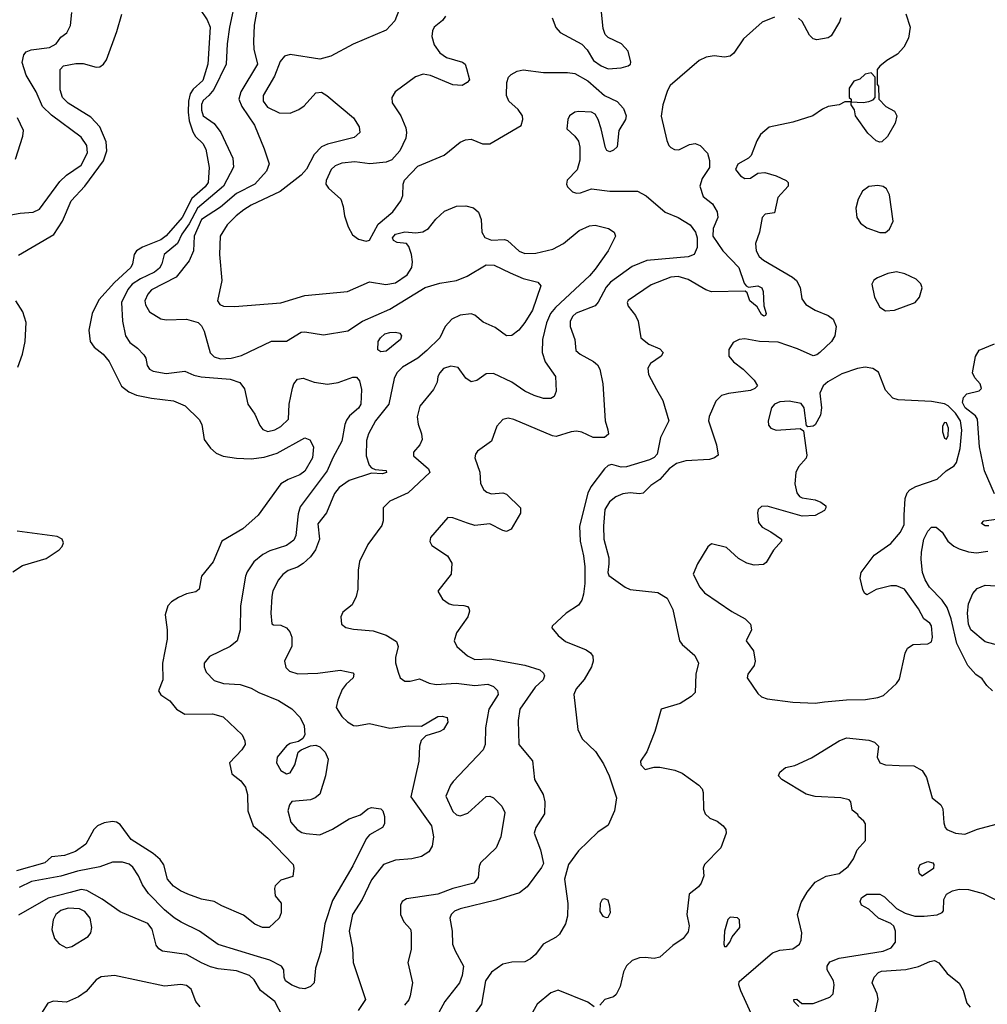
# Model space of a CAD drawing. Extents: x 1173029 to 1307123, y 522559 to 678521.
# Tile 392 of 623: x 1271222 to 1276457, y 575659 to 580985. Entities that reach past the tile are written whole.
import ezdxf

# ---------------------------------------------------------------- set-up
doc = ezdxf.new("R2010")
doc.units = 0

msp = doc.modelspace()

# ---------------------------------------------------------------- linework, layer by layer
at = {"layer": '0CON10XD'}
for points in [[(1272390.6, 581105), (1272357.4, 580945), (1272344.6, 580854.6), (1272338.2, 580745), (1272271.6, 580608.4), (1272245.7, 580574.3), (1272215, 580548.9), (1272205, 580526.7), (1272205.5, 580495), (1272215, 580466), (1272275, 580424.2), (1272309.4, 580375), (1272375.5, 580235.5), (1272378.3, 580188.3), (1272324.7, 580085), (1272184, 579966), (1272139.6, 579880.4), (1272099.5, 579825), (1272075.9, 579774.1), (1272003.8, 579715), (1271991.3, 579665), (1271978.7, 579641.3), (1271951.3, 579618.7), (1271875, 579583.7), (1271830.5, 579555), (1271807.1, 579525), (1271773.5, 579455), (1271778.2, 579355), (1271794.2, 579275), (1271818.3, 579238.3), (1271859.1, 579209.1), (1271893, 579173), (1271904, 579155), (1271911.4, 579115), (1271924.2, 579095), (1271944.6, 579084.6), (1272015, 579070.9), (1272115, 579083.1), (1272165, 579062.1), (1272203.6, 579053.6), (1272360.2, 579040.2), (1272413.4, 579023.4), (1272437.6, 578987.6), (1272456.9, 578905), (1272495, 578850.8), (1272520.8, 578790.8), (1272537.7, 578767.7), (1272565, 578756.9), (1272603, 578767), (1272634.4, 578785), (1272675.5, 578825), (1272680.4, 578905), (1272697.8, 578992.2), (1272705, 579016.2), (1272725, 579040.8), (1272755, 579046.7), (1272815, 579024.6), (1272886.9, 579013.1), (1272945, 579021.8), (1273025, 579051.5), (1273045, 579051.4), (1273061.2, 579031.2), (1273072, 578985), (1273067.2, 578905), (1273055, 578882.9), (1273007.1, 578842.9), (1272990.3, 578819.7), (1272980.7, 578795), (1272965.2, 578704.8), (1272915.7, 578614.3), (1272884.8, 578545.2), (1272739.4, 578350.6), (1272728.5, 578311.5), (1272716, 578195), (1272705, 578170.5), (1272665, 578140.3), (1272575, 578111.1), (1272537.6, 578092.4), (1272488.3, 578051.7), (1272452.4, 577997.6), (1272443.3, 577975), (1272416.2, 577815), (1272414.5, 577685), (1272397.8, 577625), (1272361.4, 577595), (1272249.3, 577540.7), (1272220, 577505), (1272220, 577485), (1272231.4, 577455), (1272275, 577411.4), (1272325, 577394.4), (1272415, 577388.6), (1272475, 577368.6), (1272516, 577345), (1272622, 577302), (1272695, 577257.8), (1272739.8, 577209.8), (1272761.4, 577165), (1272763.8, 577116.2), (1272753.9, 577096.1), (1272729.5, 577080.5), (1272685, 577069.2), (1272665, 577057.5), (1272614.4, 576995), (1272610.6, 576965), (1272635, 576924.3), (1272665, 576906), (1272685, 576911.2), (1272711.4, 576955), (1272727.7, 577022.3), (1272744.1, 577035.9), (1272795, 577057.5), (1272825, 577060), (1272845, 577052.5), (1272875, 577023.3), (1272890, 576985), (1272876, 576895), (1272846, 576795), (1272820, 576775), (1272795, 576765.8), (1272693.8, 576756.2), (1272681.4, 576738.6), (1272673.1, 576705), (1272688.6, 576645), (1272723.9, 576603.9), (1272748.3, 576588.3), (1272772.2, 576582.2), (1272845, 576575.6), (1272913.5, 576606.5), (1273005, 576661.4), (1273065.7, 576684.3), (1273105, 576715.7), (1273125, 576724.2), (1273175, 576716.2), (1273185.8, 576705.8), (1273196.2, 576675), (1273196.2, 576635), (1273183.9, 576616.1), (1273115, 576575.8), (1273096.2, 576553.8), (1273025, 576408.6), (1272915, 576220.8), (1272872.7, 576095), (1272850.9, 575945), (1272822.5, 575855), (1272816, 575775), (1272795.5, 575754.5), (1272765, 575743.3), (1272735, 575746.5), (1272695, 575762.1), (1272660, 575785), (1272653.1, 575805), (1272651.9, 575845), (1272638.6, 575865), (1272575, 575898.1), (1272508, 575918), (1272295, 575982.5), (1272195, 576054.6), (1272095, 576102.5), (1272057, 576127), (1272005, 576169.2), (1271919.1, 576259.1), (1271886.5, 576305), (1271865, 576354.2), (1271835, 576400.8), (1271815, 576416.5), (1271778.5, 576428.5), (1271725, 576427.1), (1271655, 576403.2), (1271535, 576378.4), (1271445, 576351.2), (1271286.9, 576323.1), (1271218.8, 576291.2)], [(1272195.5, 581045), (1272236.9, 580985), (1272252.1, 580945), (1272239.1, 580745), (1272213.4, 580656.6), (1272161.1, 580608.9), (1272145.1, 580584.9), (1272134.8, 580545), (1272132.9, 580485), (1272138.5, 580438.5), (1272157.9, 580377.9), (1272173.6, 580353.6), (1272212.8, 580315), (1272228.4, 580285), (1272247.4, 580185), (1272241.1, 580105), (1272225, 580081.9), (1272152.9, 580017.1), (1272100.2, 579915), (1272014.9, 579815.1), (1271985, 579794.5), (1271885.6, 579754.4), (1271853.6, 579735), (1271841.5, 579715), (1271833.3, 579665), (1271823.5, 579645), (1271735.7, 579564.3), (1271650.7, 579469.3), (1271613.7, 579396.3), (1271596.7, 579305), (1271604.3, 579245), (1271624.5, 579214.5), (1271673.8, 579175), (1271706.5, 579136.5), (1271772.2, 579002.2), (1271811.9, 578971.9), (1271853.4, 578953.4), (1271935, 578937.3), (1272054, 578924), (1272116.9, 578896.9), (1272192.6, 578822.6), (1272206.7, 578795), (1272220, 578715), (1272255, 578666.9), (1272285, 578639.5), (1272323.4, 578623.4), (1272395, 578613.8), (1272475, 578610.3), (1272545, 578618.8), (1272615, 578640.7), (1272765, 578723.3), (1272791.8, 578711.8), (1272810.9, 578675), (1272805.8, 578615), (1272765, 578543.8), (1272737.4, 578522.6), (1272675, 578497.5), (1272635.7, 578474.3), (1272513.1, 578305), (1272429.1, 578230.9), (1272315, 578164.3), (1272268.4, 578051.6), (1272205.6, 577975), (1272193.8, 577905), (1272175, 577890.8), (1272125, 577878.9), (1272080.6, 577859.4), (1272043.7, 577836.3), (1272023.8, 577815), (1272010, 577765), (1272020.5, 577685), (1272020.5, 577635), (1271994.5, 577504.5), (1271997.1, 577415), (1271973.8, 577355), (1271985, 577333.8), (1272035, 577301.2), (1272070, 577255), (1272115, 577227.8), (1272265, 577230), (1272323.4, 577213.4), (1272425.8, 577115.8), (1272440, 577085), (1272441.2, 577065), (1272423.8, 577035), (1272357.5, 576965), (1272370, 576905), (1272417.6, 576867.6), (1272443.6, 576833.6), (1272454.6, 576794.6), (1272457.1, 576705), (1272485, 576624.2), (1272565, 576558.1), (1272701.4, 576415), (1272705.8, 576395), (1272700, 576350), (1272635, 576330), (1272605, 576300), (1272600, 576285), (1272603.3, 576245), (1272636.4, 576206.4), (1272636.1, 576153.9), (1272626.7, 576125), (1272572.5, 576075), (1272535, 576074), (1272495, 576092), (1272432, 576142), (1272315, 576192.5), (1272275, 576215.5), (1272205, 576227.9), (1272132, 576255), (1272092.6, 576272.6), (1272055, 576298.5), (1272022.1, 576335), (1272002.7, 576412.7), (1271981.8, 576441.8), (1271944, 576474), (1271825, 576550), (1271765, 576630.8), (1271745, 576643.4), (1271725, 576647.4), (1271678.7, 576641.3), (1271643.5, 576625), (1271623.8, 576605), (1271579.4, 576525), (1271524.8, 576485.2), (1271465, 576464.1), (1271395, 576456), (1271358.8, 576425), (1271205, 576380.7)], [(1271175, 579930), (1271225, 579938.9), (1271295, 579943.5), (1271329.6, 579960.4), (1271439.9, 580110.1), (1271475.8, 580144.2), (1271555, 580198.9), (1271588.9, 580265), (1271585.4, 580305), (1271555, 580348.9), (1271395, 580469.2), (1271345.6, 580515.6), (1271311.6, 580595), (1271257.6, 580685), (1271236.1, 580753.9), (1271244.5, 580795.5), (1271257.8, 580812.2), (1271285, 580822.2), (1271383.3, 580835), (1271420, 580855), (1271445, 580890), (1271476.4, 580913.6), (1271497, 580953), (1271503.9, 581023.9)], [(1271215, 579710.9), (1271407, 579823), (1271454.1, 579895), (1271501.1, 580005), (1271574.7, 580085), (1271675, 580221.2), (1271694, 580275), (1271690.2, 580325), (1271656, 580406), (1271607.3, 580457.3), (1271485, 580533.3), (1271453.8, 580565), (1271440.9, 580605), (1271441.9, 580715), (1271458.8, 580735), (1271525, 580748.4), (1271565, 580748.4), (1271635, 580728.8), (1271655, 580730.9), (1271676, 580744), (1271691.5, 580768.5), (1271747.9, 580922.1), (1271774.2, 581015)], [(1272504.2, 581035.8), (1272490.4, 580955), (1272486.7, 580866.7), (1272489.6, 580825), (1272507.9, 580745), (1272417.7, 580595), (1272408.5, 580555), (1272423.1, 580515), (1272492.8, 580415), (1272543.9, 580286.1), (1272570.9, 580205), (1272556.4, 580165), (1272493.6, 580095), (1272395, 580045.3), (1272308.7, 579971.3), (1272205.8, 579905), (1272165.5, 579815), (1272161.7, 579735), (1272139.5, 579680.5), (1272068.3, 579591.7), (1271935, 579524.5), (1271915, 579500), (1271898.9, 579465), (1271902.2, 579442.2), (1271925, 579405.6), (1271985, 579367.7), (1272015, 579360.7), (1272125, 579365.4), (1272187, 579347), (1272205, 579328.9), (1272219.7, 579299.7), (1272252.8, 579182.8), (1272275, 579160.8), (1272308.8, 579151.2), (1272365.6, 579154.4), (1272421.9, 579168.1), (1272585, 579246.7), (1272665, 579246.7), (1272745, 579295.5), (1272765, 579297.5), (1272865, 579280.5), (1272997.4, 579302.6), (1273075.8, 579354.2), (1273225, 579419.7), (1273415, 579537.1), (1273495, 579559.2), (1273585, 579573.8), (1273642, 579598), (1273745, 579659.1), (1273788, 579658), (1273875, 579615.4), (1273945, 579585.3), (1274025.4, 579565.4), (1274041.4, 579545), (1273995.9, 579414.1), (1273955, 579346.7), (1273921.5, 579305), (1273885, 579276.5), (1273855, 579275.4), (1273795, 579320.3), (1273729.7, 579349.7), (1273685, 579386.4), (1273665, 579394.6), (1273605, 579387.3), (1273559.2, 579365), (1273524.6, 579325.4), (1273494.4, 579265), (1273425.5, 579195), (1273375.2, 579154.8), (1273292.5, 579105), (1273262.2, 579075), (1273247.8, 579045), (1273218.9, 578905), (1273146.1, 578815), (1273108.8, 578745), (1273098.5, 578708.5), (1273096.4, 578625), (1273112.5, 578575), (1273125, 578561.2), (1273145, 578552.5), (1273205, 578545.8), (1273206.7, 578535), (1273185, 578529.2), (1273125, 578532.5), (1273005, 578492.5), (1272949.6, 578455), (1272925, 578422.9), (1272882.5, 578317.5), (1272835, 578258), (1272843.6, 578175), (1272823.1, 578116.9), (1272795, 578079.4), (1272756.1, 578043.9), (1272725, 578024.4), (1272675, 578006.2), (1272645.8, 577984.2), (1272622.5, 577955), (1272592.3, 577895), (1272585.4, 577864.6), (1272581.1, 577775), (1272586.4, 577716.4), (1272595, 577711.2), (1272635, 577710), (1272665, 577695.6), (1272683.5, 577673.5), (1272694.7, 577644.7), (1272694.1, 577595.9), (1272654.5, 577515), (1272661.1, 577481.1), (1272681.5, 577461.5), (1272727, 577447), (1272835, 577450.5), (1272955, 577466.9), (1273025, 577452.5), (1273030, 577445), (1273026.2, 577425), (1272988.9, 577391.1), (1272967.5, 577362.5), (1272942.5, 577305), (1272934.5, 577265), (1272965.5, 577215), (1272995, 577186.5), (1273027.6, 577167.6), (1273045, 577164.5), (1273115, 577177.7), (1273225, 577153.3), (1273324.5, 577164.5), (1273395, 577164), (1273485, 577215.8), (1273507.7, 577217.7), (1273535, 577210), (1273538, 577185), (1273515, 577146.2), (1273495, 577134.3), (1273418.8, 577111.2), (1273394.5, 577085.5), (1273385.5, 577055), (1273382.1, 576975), (1273338.1, 576781.9), (1273449.6, 576625), (1273460.5, 576565), (1273453.5, 576515), (1273435, 576482.9), (1273395, 576457.8), (1273343.7, 576446.3), (1273255, 576438.5), (1273189.4, 576415), (1273125, 576331.4), (1273075.4, 576225), (1273022.3, 576145), (1273004.6, 576055), (1273022.8, 575962.8), (1273026.4, 575885), (1273092.5, 575685), (1273054, 575626)], [(1273273.3, 581035), (1273251.7, 580978.3), (1273205, 580929.1), (1273026.4, 580853.6), (1272905, 580787.1), (1272845, 580772.5), (1272685, 580797.5), (1272655, 580788.2), (1272631.1, 580758.9), (1272599.9, 580680.1), (1272539.4, 580575), (1272539.7, 580545), (1272561.9, 580511.9), (1272625, 580481.2), (1272685, 580478.8), (1272731.3, 580498.7), (1272760.5, 580519.5), (1272825, 580590), (1272855, 580593.1), (1272884.2, 580575), (1273027.1, 580455), (1273057.8, 580405), (1273062.2, 580375), (1273031.5, 580348.5), (1272887.4, 580312.6), (1272855, 580298.1), (1272814.7, 580255.3), (1272773.6, 580176.4), (1272745.5, 580145), (1272630.6, 580055), (1272475, 579981.8), (1272435, 579956.7), (1272393.8, 579925), (1272345.4, 579875), (1272306.2, 579815), (1272303.8, 579715), (1272315.7, 579575), (1272291.4, 579465), (1272304.6, 579444.6), (1272325, 579435.7), (1272385, 579433.1), (1272635, 579452.8), (1272765, 579492.8), (1272995, 579515.4), (1273115, 579567.1), (1273202.9, 579552.9), (1273255, 579562.3), (1273318.2, 579605), (1273343.5, 579645), (1273347.5, 579675), (1273341.4, 579715), (1273327.7, 579757.7), (1273313.9, 579773.9), (1273265, 579780), (1273245, 579790), (1273239.2, 579805), (1273255, 579824.2), (1273305, 579837.5), (1273365, 579832.5), (1273403.2, 579836.8), (1273434.5, 579855.5), (1273473.8, 579906.2), (1273520.5, 579949.5), (1273585, 579976.5), (1273635, 579978.9), (1273677.4, 579967.4), (1273705, 579943.8), (1273718.5, 579905), (1273721.5, 579835), (1273737.7, 579807.7), (1273775, 579793.1), (1273845, 579796.7), (1273861.1, 579791.1), (1273923.7, 579733.7), (1273955, 579720), (1274015, 579722.7), (1274106, 579744), (1274164.7, 579775.3), (1274248.6, 579845), (1274305, 579869.6), (1274335, 579872.9), (1274408, 579855), (1274437.5, 579835), (1274445.6, 579815), (1274405.5, 579735), (1274335, 579635.6), (1274305, 579599.5), (1274121, 579429), (1274094.2, 579395), (1274072.8, 579345), (1274049.6, 579255), (1274048.2, 579185), (1274064.7, 579134.7), (1274121.2, 579055), (1274123.6, 578976.4), (1274113.3, 578946.7), (1274095, 578936.7), (1274055, 578936), (1274005, 578951.9), (1273955, 578975.6), (1273884.7, 579024.7), (1273785, 579072.1), (1273745, 579069.1), (1273695, 579032.9), (1273665, 579026.4), (1273635, 579045.6), (1273595, 579103.3), (1273555, 579111.8), (1273515, 579097.8), (1273494.2, 579075), (1273484.3, 579055), (1273480.8, 579025), (1273461.1, 578985), (1273386.9, 578895), (1273373.2, 578836.8)], [(1273526.2, 581005), (1273508.7, 580981.3), (1273464.4, 580945), (1273454.4, 580925), (1273452.5, 580895), (1273465, 580850), (1273495, 580806), (1273531.2, 580781.2), (1273617.5, 580755), (1273632.5, 580745), (1273638.3, 580721.7), (1273655, 580660), (1273643.3, 580645), (1273615, 580629.2), (1273565, 580633.1), (1273443.7, 580683.7), (1273405, 580690.8), (1273363.3, 580676.7), (1273253.1, 580595), (1273235.6, 580565), (1273236.7, 580535), (1273284.7, 580464.7), (1273310.7, 580400.7), (1273315.3, 580374.7), (1273310.4, 580345), (1273278.9, 580275), (1273235, 580226.5), (1273205, 580213.8), (1273115.4, 580205.4), (1273035.9, 580215.9), (1272965, 580209.3), (1272928.6, 580195), (1272906.5, 580175), (1272880, 580115), (1272878.9, 580095), (1272893.3, 580073.3), (1272960, 580015), (1272972.9, 579975), (1272978.6, 579925), (1272998.6, 579865), (1273021.7, 579821.7)], [(1275305, 580998.8), (1275238, 580972), (1275138.2, 580881.8), (1275085.5, 580804.5), (1275065, 580787.5), (1275035, 580781.9), (1274979.3, 580789.3), (1274935, 580783.3), (1274898, 580765), (1274741.4, 580628.6), (1274727.2, 580602.8), (1274701.9, 580525), (1274693, 580463), (1274722.2, 580332.2), (1274733.1, 580305), (1274745, 580293.1), (1274765, 580283.3), (1274788, 580282), (1274845, 580309.5), (1274876.3, 580316.3), (1274902.5, 580305), (1274942.9, 580262.9), (1274953.7, 580223.7), (1274953.8, 580185), (1274913.3, 580126.7), (1274902.1, 580085), (1274919.4, 580029.4), (1274969.7, 579989.7), (1274996, 579945), (1274999.2, 579915), (1274974, 579856), (1274971.8, 579815), (1275025.4, 579735), (1275112.1, 579645), (1275140.6, 579560.6), (1275152.5, 579545), (1275165, 579537.5), (1275215, 579545.6), (1275237.5, 579535), (1275244.3, 579515), (1275247.1, 579437.1), (1275260, 579395), (1275257.5, 579385), (1275248, 579382), (1275235, 579390), (1275211.2, 579431.2), (1275171.2, 579465), (1275157, 579507), (1275147, 579517), (1274965, 579512.9), (1274934.4, 579524.4), (1274839.2, 579579.2), (1274785, 579595.7), (1274745, 579592.8), (1274638.3, 579551.7), (1274514.1, 579465.9), (1274508.9, 579455), (1274514.4, 579435), (1274554.3, 579385), (1274568.6, 579355), (1274582.5, 579265), (1274625, 579230.6), (1274685, 579204.4), (1274702.9, 579185), (1274692.9, 579165), (1274634.7, 579125.3), (1274620.4, 579099.6), (1274624.6, 579065), (1274667.3, 578985), (1274702.1, 578925), (1274734.2, 578815), (1274689.4, 578725), (1274671.1, 578635), (1274655, 578617.5), (1274629.2, 578605), (1274505, 578566.4), (1274475, 578564.5), (1274425, 578578.5), (1274405, 578574.4), (1274385, 578555.7), (1274312.4, 578457.6), (1274295, 578424.2), (1274250.9, 578245), (1274253.4, 578165), (1274272.8, 578085), (1274279.6, 578025), (1274279.6, 577935), (1274272.9, 577877.1), (1274262.7, 577845), (1274245, 577817.8), (1274178, 577775), (1274103.3, 577705), (1274100, 577695), (1274135, 577653.8), (1274175, 577620.8), (1274287, 577577), (1274309.7, 577559.7), (1274321.7, 577541.7), (1274324, 577515), (1274315.6, 577484.4), (1274275, 577416.2), (1274233.1, 577365), (1274219.4, 577335), (1274241.4, 577145), (1274265.5, 577095.5), (1274336.8, 577026.8), (1274380.4, 576960.4), (1274410.5, 576895), (1274450, 576775), (1274440, 576705), (1274405, 576627.5), (1274349.7, 576590.3), (1274245, 576488.6), (1274190.8, 576415), (1274169.3, 576335), (1274186.7, 576205), (1274185.3, 576135), (1274174.5, 576095), (1274142.2, 576037.8), (1274125, 576022.5), (1274053.3, 575985), (1274011.7, 575928.3), (1273985, 575904.2), (1273955, 575888.6), (1273885, 575887.1), (1273835, 575875.8), (1273775, 575832.2), (1273742.2, 575785), (1273720.3, 575659.7), (1273667.5, 575585)], [(1274101.9, 580995), (1274122.6, 580942.6), (1274146, 580915), (1274262.3, 580852.3), (1274291.9, 580821.9), (1274326.9, 580765), (1274366.9, 580735), (1274405, 580719.7)], [(1274405, 580719.7), (1274475, 580724.6), (1274513.3, 580735), (1274526.2, 580745), (1274528.8, 580755), (1274514, 580815), (1274477.5, 580855), (1274405, 580888.9), (1274388.9, 580905), (1274377.7, 580937.7), (1274369.6, 581025)], [(1276016.6, 581016.6), (1276038.9, 580945), (1276029.6, 580885), (1276004.2, 580835.8), (1275970.5, 580799.5), (1275912.5, 580765), (1275875.8, 580734.2), (1275860, 580715), (1275860, 580635), (1275867.5, 580625), (1275870, 580555), (1275907.5, 580515), (1275955, 580491.2), (1275967.5, 580465), (1275958, 580425), (1275916.1, 580353.9), (1275885.5, 580324.5), (1275875, 580321.9), (1275855, 580330), (1275810.7, 580370.7), (1275743.3, 580465), (1275737.5, 580497.5), (1275720, 580525), (1275720, 580540), (1275685, 580540), (1275655, 580523.8), (1275595, 580516), (1275565, 580502), (1275513.3, 580465), (1275405, 580430), (1275276.5, 580403.5), (1275230, 580365), (1275209.8, 580330.2), (1275180, 580250), (1275165, 580235.8), (1275106.1, 580203.9), (1275093.8, 580175), (1275120.5, 580140.5), (1275145, 580126.7), (1275175, 580128.8), (1275215.9, 580154.1), (1275252.3, 580157.7), (1275315, 580141.1), (1275368, 580115), (1275380, 580105), (1275379.2, 580085), (1275323.6, 580023.6)], [(1275664.2, 580995.8), (1275656.8, 580973.2), (1275612.2, 580897.8), (1275595, 580887.5), (1275535, 580875.7), (1275515, 580881.4), (1275495, 580900.8), (1275454.5, 580974.5), (1275435, 580992.9)], [(1273021.7, 579821.7), (1273055, 579797.5), (1273097.3, 579787.3), (1273115, 579792.5), (1273161.3, 579878.7), (1273240.4, 579945), (1273283.8, 580005), (1273295.4, 580035), (1273297.1, 580095), (1273303.3, 580116.7), (1273376.6, 580193.4), (1273518.5, 580251.5), (1273605, 580322), (1273634.2, 580335.8), (1273665, 580339.2), (1273725, 580314.4), (1273765, 580314.4), (1273935, 580413.3), (1273944.2, 580445), (1273941.4, 580465), (1273918.8, 580498.8), (1273868.6, 580545), (1273855.6, 580575.6), (1273856.9, 580645), (1273866.5, 580673.5), (1273881.1, 580688.9), (1273913, 580707), (1273945.4, 580714.6), (1274055, 580700), (1274185, 580700), (1274225, 580694.6), (1274295, 580654.5), (1274385, 580575.7), (1274455, 580542), (1274489.2, 580505), (1274502.9, 580465), (1274498.6, 580445), (1274464, 580385), (1274455, 580297.5), (1274435, 580278.8), (1274415, 580271.2), (1274398.3, 580278.3), (1274391.2, 580291.2), (1274368.1, 580395), (1274351.4, 580445), (1274334.4, 580474.4), (1274315, 580484.3), (1274245, 580487.8), (1274225, 580484.4), (1274196, 580465), (1274187.5, 580445), (1274182.5, 580395), (1274225.9, 580355.9), (1274245, 580327.5), (1274252.5, 580295), (1274252.5, 580225), (1274237, 580173), (1274183.5, 580116.5), (1274180, 580095), (1274185, 580081.2), (1274213.2, 580053.2), (1274235, 580046), (1274255, 580048), (1274315, 580070.8), (1274415, 580057.5), (1274565, 580058), (1274611.7, 580031.7), (1274714.6, 579944.6), (1274785, 579915.4), (1274849.5, 579875), (1274878.6, 579835), (1274886.1, 579805), (1274886.5, 579753.5), (1274871.4, 579715), (1274838.1, 579701.9), (1274615, 579681.8), (1274535, 579650.9), (1274417.7, 579565), (1274395, 579537.5), (1274352.1, 579457.9), (1274335, 579437.1), (1274233.2, 579396.8), (1274215, 579381.5), (1274200, 579355), (1274200, 579325), (1274225.7, 579255), (1274230, 579195), (1274254, 579175), (1274326.8, 579136.8), (1274347.3, 579117.3), (1274359.6, 579095), (1274376.4, 579015), (1274390, 578815), (1274404, 578766), (1274406.6, 578743.4), (1274385, 578724.4), (1274325, 578725.5), (1274263.2, 578753.2), (1274235, 578759.3), (1274204.5, 578755.5), (1274125, 578730.3), (1274105, 578734.1), (1273895, 578823.1), (1273865, 578830), (1273835, 578822.5), (1273803.8, 578786.2), (1273775.2, 578704.8), (1273698.5, 578651.5), (1273687.1, 578635), (1273684.6, 578615), (1273712.2, 578537.8), (1273715.6, 578475.6), (1273732.1, 578442.1), (1273748.8, 578428.8), (1273775, 578420), (1273835, 578425.6), (1273855, 578419.2), (1273931.2, 578345), (1273931.2, 578315), (1273880.5, 578229.5), (1273855, 578216.7), (1273835, 578221.2), (1273765, 578258), (1273685, 578248.6), (1273645, 578261.4), (1273565, 578290), (1273538.3, 578291.7), (1273443.8, 578185), (1273441.7, 578161.7), (1273451.4, 578141.4), (1273536, 578085), (1273560, 578045), (1273556, 577985), (1273483.6, 577893.6), (1273510, 577850), (1273545, 577825.8), (1273565, 577819.2), (1273625, 577816.2), (1273645, 577810), (1273651.7, 577801.7), (1273656, 577785), (1273645.8, 577755), (1273585, 577668), (1273571.8, 577625), (1273587.1, 577595), (1273645, 577544.6), (1273685, 577523.3), (1273765, 577527.6), (1273955, 577493.8), (1274035, 577468.1), (1274055, 577450), (1274060.6, 577435), (1274054.3, 577415), (1274011.1, 577375), (1273928.2, 577255), (1273918.5, 577195), (1273923.1, 577065), (1273996.3, 576976.3), (1274006.5, 576875), (1274053.1, 576793.1), (1274063.6, 576755), (1274061.3, 576688.7), (1274014.4, 576615), (1274005.6, 576585), (1274040, 576495), (1274055, 576420), (1274045, 576398.1), (1273966.7, 576295), (1273925, 576262.2), (1273797.9, 576222.1), (1273604.8, 576175.2), (1273575, 576162.2), (1273555.4, 576145), (1273548.8, 576125), (1273560.9, 576055), (1273562.7, 575985), (1273577.3, 575947.3), (1273623.6, 575865), (1273615.3, 575814.7), (1273600.5, 575775), (1273521.8, 575675), (1273468.6, 575575)], [(1275785, 580537.5), (1275815, 580542.5), (1275838.3, 580551.7), (1275850, 580565), (1275850, 580675), (1275827.5, 580697.5), (1275795, 580690), (1275766.1, 580663.9), (1275735, 580652.5), (1275710, 580615), (1275710, 580565), (1275720, 580555), (1275720, 580540), (1275785, 580537.5)], [(1271198.8, 580231.2), (1271238.8, 580355), (1271242.9, 580385), (1271210.9, 580455)], [(1275905, 579834.2), (1275928.2, 579851.8), (1275946.7, 579895), (1275928.2, 580038.2), (1275910.4, 580070.4), (1275892.8, 580082.8), (1275865, 580088.1), (1275815, 580082.5), (1275781.7, 580058.3), (1275758.6, 580015), (1275745.6, 579965), (1275750.4, 579915), (1275770, 579885), (1275805, 579860), (1275875, 579834.3), (1275905, 579834.2)], [(1275323.6, 580023.6), (1275305, 579940), (1275255, 579933.3), (1275238, 579915), (1275224.2, 579835), (1275202.2, 579775), (1275205.7, 579734.3), (1275222.9, 579705), (1275245, 579684.5), (1275402.6, 579592.6), (1275424.2, 579574.2), (1275445, 579536.2), (1275453.8, 579475), (1275475.2, 579445.2), (1275525, 579413.3), (1275595.8, 579385), (1275622.9, 579365), (1275638.1, 579325), (1275631.9, 579275), (1275614.3, 579245), (1275551.4, 579185), (1275535, 579171.9), (1275515, 579166.7), (1275429.2, 579205), (1275325, 579240), (1275225, 579244.2), (1275145, 579258.8), (1275114.5, 579255.5), (1275081.5, 579238.5), (1275058.3, 579201.7), (1275058.1, 579165), (1275083.6, 579133.6), (1275135, 579094.2), (1275196, 579035), (1275213.8, 579005), (1275199.7, 578990.3), (1275175, 578979.4), (1275057, 578963), (1275018, 578952), (1274988, 578922), (1274951.9, 578838.1), (1274949.1, 578815), (1274991.9, 578685), (1274999.7, 578630.3), (1274981.2, 578615), (1274953.3, 578606.7), (1274825, 578598.4), (1274775, 578584.7), (1274735.3, 578555), (1274685, 578498.2), (1274635.7, 578465), (1274595, 578424), (1274575, 578420), (1274525, 578425.5), (1274485, 578419.6), (1274446.5, 578403.5), (1274412.7, 578377.3), (1274388.2, 578335), (1274380.4, 578245), (1274381.8, 578175), (1274410, 578075), (1274409.1, 578040.9), (1274403.3, 577995), (1274409.4, 577979.4), (1274498, 577915), (1274525, 577903.3), (1274675, 577887.1), (1274725.5, 577855.5), (1274755.6, 577795), (1274790.8, 577625), (1274805.8, 577605), (1274874.2, 577545), (1274894, 577505), (1274880, 577445), (1274876, 577345), (1274855.4, 577324.6), (1274795, 577285.7), (1274692.5, 577255), (1274657.3, 577135), (1274615.5, 577024.5), (1274580, 576975), (1274582.9, 576955), (1274605, 576930), (1274655, 576942), (1274685, 576942.5), (1274765.5, 576925.5), (1274805, 576910), (1274896.7, 576845), (1274913.3, 576825), (1274918.8, 576805), (1274921.4, 576715), (1274929.7, 576689.7), (1274955, 576665.7), (1274995, 576649.4), (1275028, 576625), (1275042, 576605), (1275044, 576585), (1275014.2, 576505), (1274926.7, 576415), (1274920, 576395), (1274923, 576353), (1274908.8, 576315), (1274895, 576293.8), (1274843.3, 576255), (1274830.6, 576145), (1274844, 576084), (1274839.2, 576050.8), (1274810.4, 576015), (1274755, 575977.8), (1274685, 575913.9), (1274655, 575906.9), (1274605, 575912.9), (1274575, 575910), (1274536, 575895), (1274505, 575866.2), (1274488, 575835), (1274470.8, 575755), (1274448.3, 575711.7), (1274435, 575700), (1274387.5, 575685), (1274360, 575655)], [(1275905, 579410), (1275955, 579413.6), (1276065.6, 579455), (1276089.5, 579485), (1276103.6, 579535), (1276096.5, 579556.5), (1276071.1, 579581.1), (1276009.9, 579609.9), (1275965, 579620.9), (1275917.6, 579612.4), (1275862.1, 579587.9), (1275843.3, 579576.7), (1275831.4, 579555), (1275845.6, 579485), (1275875, 579430), (1275905, 579410)], [(1271211.8, 579105), (1271237.4, 579175), (1271252.5, 579245), (1271256.6, 579346.6), (1271239.4, 579405), (1271202, 579465)], [(1273175, 579188.8), (1273160, 579200), (1273161.9, 579245), (1273173.1, 579265), (1273198, 579285), (1273225, 579293.5), (1273255.5, 579295.5), (1273279.1, 579289.1), (1273287.5, 579275), (1273282.5, 579255), (1273205, 579191.4), (1273175, 579188.8)], [(1276495, 578421.2), (1276441.1, 578545), (1276414.7, 578674.7), (1276404.1, 578824.1), (1276392.4, 578842.4), (1276335.9, 578885), (1276321.6, 578915), (1276327.8, 578942.2), (1276345, 578960.6), (1276412.3, 578977.7), (1276425, 578990), (1276418, 579015), (1276388.3, 579048.3), (1276375.8, 579075), (1276392.6, 579162.6), (1276412.9, 579197.1), (1276495, 579231.4)], [(1275525, 577288.7), (1275575, 577294.6), (1275695, 577306.7), (1275797.6, 577307.6), (1275865, 577318.6), (1275895, 577329.7), (1275965, 577394.6), (1275982, 577418), (1276012.4, 577557.6), (1276025, 577586.2), (1276055, 577606), (1276135, 577608), (1276155, 577620), (1276159.4, 577645), (1276155, 577706.2), (1276145, 577721.2), (1276113.9, 577743.9), (1276085, 577798.8), (1276008, 577905), (1275965, 577922.9), (1275935, 577921.9), (1275855, 577902), (1275805, 577873.3), (1275792.7, 577882.7), (1275782.7, 577902.7), (1275768, 577965), (1275774, 577995), (1275845, 578088), (1275935, 578151.4), (1275986.6, 578213.4), (1276006.7, 578255), (1276006.6, 578305), (1276012.1, 578395), (1276023.5, 578425), (1276037.7, 578442.3), (1276069.4, 578460.6), (1276185, 578499.2), (1276234.5, 578545), (1276277.8, 578572.2), (1276290.4, 578589.6), (1276310, 578665), (1276318.1, 578765), (1276310.9, 578815), (1276285, 578856.4), (1276245, 578897.2), (1276225, 578906.5), (1276155, 578919.1), (1275975, 578928.9), (1275945, 578938.1), (1275905, 578981.2), (1275868.3, 579078.3), (1275837.6, 579097.6), (1275795, 579105.4), (1275755, 579098.9), (1275669.9, 579070.1), (1275593.3, 579026.7), (1275569.1, 579005), (1275550.9, 578965), (1275560, 578885), (1275554.2, 578845), (1275525, 578794), (1275515, 578786.2), (1275485, 578782.5), (1275478.3, 578788.3), (1275465.8, 578885), (1275449.1, 578909.1), (1275385, 578920.7), (1275335, 578918.2), (1275304.8, 578905.2), (1275289.5, 578885), (1275270.8, 578815), (1275272.5, 578792.5), (1275285.9, 578775.9), (1275315, 578764), (1275445, 578773.3), (1275461.7, 578761.7), (1275480.7, 578629.3), (1275476.1, 578613.9), (1275435, 578566.2), (1275421.1, 578535), (1275414.5, 578475), (1275425.8, 578425), (1275441.2, 578405), (1275455, 578398), (1275525, 578388.6), (1275556.7, 578375), (1275583.3, 578355), (1275583.3, 578345), (1275575, 578330), (1275525, 578304), (1275455, 578300), (1275265, 578353.1), (1275235, 578351.9), (1275217.1, 578335), (1275212.6, 578317.4), (1275218.2, 578265), (1275239.3, 578239.3), (1275285.7, 578215), (1275343.3, 578175), (1275343.3, 578165), (1275300.6, 578115), (1275260.3, 578049.7), (1275245, 578037.5), (1275195.6, 578034.4), (1275155, 578044.5), (1275110.8, 578070.8), (1275045, 578130), (1274965, 578150), (1274945, 578133.8), (1274888.8, 578041.2), (1274865.5, 577985), (1274900.9, 577915), (1274926.7, 577885), (1275073.7, 577783.7), (1275146.2, 577745), (1275175.7, 577715), (1275181.4, 577685), (1275152, 577625), (1275190.9, 577570.9), (1275200.5, 577515), (1275195, 577492), (1275160.6, 577445), (1275156.9, 577425), (1275215, 577340), (1275235, 577322.7), (1275265, 577311.2), (1275405, 577293.9), (1275525, 577288.7)], [(1273373.2, 578836.8), (1273377, 578797), (1273396, 578745), (1273400, 578715), (1273386, 578685), (1273352, 578645), (1273352, 578625), (1273434, 578555), (1273440.8, 578535), (1273323.1, 578425), (1273225, 578380), (1273189.2, 578345), (1273188.5, 578275), (1273181.7, 578248.3), (1273105, 578146.9), (1273060, 578055), (1273053.3, 578006.7), (1273052.1, 577905), (1273042.2, 577865), (1273020.3, 577819.7), (1272970.5, 577779.5), (1272960, 577755), (1272962.5, 577715), (1272987.3, 577697.3), (1273027.4, 577687.4), (1273135, 577679.6), (1273205, 577655.6), (1273261.2, 577621.2), (1273270, 577595), (1273254.4, 577535), (1273254.3, 577505.7), (1273269.2, 577455), (1273281.2, 577425), (1273305, 577406.7), (1273335, 577406.2), (1273385, 577418.8), (1273436.5, 577396.5), (1273475, 577389.1), (1273583.8, 577396.2), (1273685, 577383.1), (1273755, 577390.6), (1273785, 577378.6), (1273806.7, 577356.7), (1273811.1, 577335), (1273760.8, 577255), (1273742.1, 577155), (1273739.5, 577065), (1273730, 577035), (1273566.9, 576865), (1273551.9, 576845), (1273526.5, 576785), (1273565, 576702.5), (1273585, 576684.3), (1273605, 576678.6), (1273646.3, 576693.7), (1273745, 576782.5), (1273765, 576785.7), (1273785, 576775.8), (1273831.1, 576731.1), (1273846.4, 576696.4), (1273825.6, 576565.6), (1273799.2, 576505), (1273715.6, 576425), (1273707.1, 576405), (1273702.9, 576345), (1273678, 576315), (1273565, 576284.6), (1273485, 576255.4), (1273315, 576229.2), (1273291.2, 576215), (1273282, 576195), (1273282, 576145), (1273300, 576105), (1273336, 576065), (1273340, 576045), (1273340, 575955), (1273322.5, 575885), (1273347.8, 575775), (1273334.6, 575705.4), (1273326.4, 575683.6), (1273304.5, 575655)], [(1276235, 578716.2), (1276245.3, 578735), (1276247.2, 578775), (1276235.6, 578805), (1276225, 578805.6), (1276213.6, 578786.4), (1276214.5, 578755.5), (1276225, 578721.2), (1276235, 578716.2)], [(1276465, 578247.5), (1276445, 578247.5), (1276425, 578260), (1276437.5, 578275), (1276506.7, 578283.3)], [(1271185, 577997.5), (1271237.4, 578032.6), (1271365, 578070.4), (1271435, 578116.7), (1271451.1, 578135), (1271458.5, 578155), (1271452.2, 578175), (1271425, 578189.2), (1271209.1, 578219.1)], [(1276483.9, 577353.9), (1276453.6, 577383.6), (1276429.5, 577419.5), (1276395, 577443.8), (1276351.3, 577491.3), (1276291.5, 577611.5), (1276260.5, 577745), (1276239.4, 577805), (1276212.7, 577845), (1276144.7, 577915), (1276120.2, 577955), (1276106.8, 577995), (1276098.4, 578065), (1276100.5, 578105), (1276113.5, 578175), (1276135, 578218.9), (1276155, 578239.4), (1276180.3, 578240.3), (1276212.1, 578212.1), (1276243.3, 578165), (1276275, 578137.5), (1276305, 578122.1), (1276355, 578106.9), (1276398.3, 578101.7), (1276459.3, 578110.7)], [(1276585, 577582.4), (1276445, 577620), (1276367.8, 577685), (1276354.2, 577715), (1276348.8, 577775), (1276355.3, 577825), (1276378.3, 577881.7), (1276402.2, 577907.8), (1276445, 577925.4), (1276615, 577916)], [(1275190.6, 575585), (1275122.4, 575732.4), (1275112.3, 575765), (1275115, 575782), (1275295, 575936.7), (1275335, 575951.5), (1275405, 575958.6), (1275440, 575985), (1275449.2, 576005), (1275452.9, 576045), (1275430, 576145), (1275450.2, 576209.8), (1275482.9, 576265), (1275525, 576320), (1275585, 576352.5), (1275655, 576366.2), (1275704, 576405), (1275732, 576445), (1275753.3, 576495), (1275797.5, 576545), (1275796.7, 576635), (1275789.3, 576649.3), (1275760, 576675), (1275756.4, 576686.4), (1275725, 576710), (1275717.5, 576755), (1275710, 576765), (1275665, 576776), (1275525, 576782.2), (1275476.7, 576795), (1275344.2, 576874.2), (1275327.5, 576895), (1275333.3, 576915), (1275365, 576940), (1275415, 576951.2), (1275505, 576992), (1275655, 577084.3), (1275695, 577100.6), (1275815, 577087.8), (1275846.8, 577076.8), (1275868.8, 577055), (1275860.5, 576995), (1275874.4, 576965), (1275905, 576953.8), (1275979.3, 576950.7), (1276059.1, 576949.1), (1276105, 576923.8), (1276127.5, 576885), (1276158, 576775), (1276205, 576737.5), (1276215.9, 576715.9), (1276220.5, 576640.5), (1276228.8, 576615), (1276237.5, 576605), (1276285, 576583.8), (1276335, 576578.8), (1276403.6, 576606.4), (1276505, 576633.8)], [(1276105, 576352.5), (1276090, 576365), (1276083.9, 576393.9), (1276093.3, 576415), (1276135, 576431.4), (1276162, 576425), (1276168.1, 576415), (1276165, 576393.8), (1276105, 576352.5)], [(1272644.1, 575594.1), (1272602.7, 575675), (1272524.3, 575734.3), (1272491.1, 575791.1), (1272465, 575814), (1272395, 575840.3), (1272295, 575850.7), (1272255, 575861.8), (1272205, 575882.5), (1272125, 575927.9), (1271995, 575945.6), (1271975, 575959.2), (1271959.7, 575979.7), (1271938.8, 576065), (1271915, 576096.9), (1271765, 576159.1), (1271668.3, 576228.3), (1271585, 576274.7), (1271555, 576279.4), (1271495.6, 576264.4), (1271376.1, 576233.9), (1271215, 576141.2)], [(1275437.5, 575647.5), (1275411.7, 575671.7), (1275410, 575685), (1275427, 575687), (1275452.5, 575662.5), (1275514.1, 575664.1), (1275605, 575697.5), (1275622, 575715), (1275627.8, 575765), (1275624.4, 575785), (1275589.5, 575845), (1275590.5, 575865), (1275605, 575887.8), (1275655, 575908.2), (1275892.9, 575947.1), (1275935.7, 575965), (1275959.4, 575995), (1275960.6, 576055), (1275951.1, 576081.1), (1275935.5, 576095.5), (1275868.6, 576125), (1275815, 576174), (1275775.8, 576195.8), (1275768, 576215), (1275776, 576235), (1275805, 576254.2), (1275875, 576254.2), (1275900.3, 576240.3), (1275965, 576178), (1276012.1, 576152.1), (1276065, 576135.6), (1276115, 576135.4), (1276185, 576143.5), (1276212.5, 576155), (1276218.8, 576165), (1276221.9, 576225), (1276235.5, 576254.5), (1276267.8, 576272.2), (1276305, 576281.2), (1276355, 576280.4), (1276435, 576259.1), (1276525, 576213.5)], [(1274395, 576128.8), (1274405, 576131.2), (1274418.8, 576155), (1274415, 576190), (1274405, 576222.5), (1274385, 576230), (1274372.5, 576225), (1274362.5, 576205), (1274360.7, 576160.7), (1274376, 576136), (1274395, 576128.8)], [(1271475, 575965.3), (1271505, 575971.8), (1271592.5, 576025), (1271607.1, 576045), (1271612.3, 576075), (1271603.1, 576125), (1271575, 576161.3), (1271545, 576175.3), (1271485, 576178.3), (1271445, 576167), (1271417.5, 576145), (1271403.6, 576115), (1271395.9, 576064.1), (1271410, 576015), (1271435, 575985.4), (1271475, 575965.3)], [(1275045, 575972.5), (1275063.3, 575995), (1275075.9, 576024.1), (1275117.5, 576075), (1275116.7, 576115), (1275105, 576126.7), (1275065, 576130), (1275052.3, 576117.7), (1275034.3, 576055), (1275032, 575985), (1275035, 575972.5), (1275045, 575972.5)], [(1275842.1, 575575), (1275866.4, 575686.4), (1275861.5, 575715), (1275834.4, 575775), (1275843.6, 575806.4), (1275868.3, 575831.7), (1275885, 575838.6), (1276015, 575846.9), (1276085, 575862.9), (1276145, 575890.6), (1276170, 575895), (1276193.4, 575883.4), (1276239.2, 575825), (1276303.4, 575773.4), (1276325.8, 575735), (1276345.8, 575665), (1276364.3, 575644.3)], [(1272198.9, 575645), (1272174.2, 575674.2), (1272150.3, 575740.3), (1272125, 575761.5), (1272093.4, 575766.6), (1272005, 575756.9), (1271735, 575815.4), (1271663.3, 575806.7), (1271635, 575792.2), (1271581.1, 575728.9), (1271540.9, 575699.1), (1271475, 575671.1), (1271405, 575675.5), (1271375, 575665.6), (1271305, 575557.5)], [(1274330, 575645), (1274295, 575671.2), (1274135, 575735.5), (1274095, 575721.5), (1274020.6, 575659.4), (1273966.5, 575565)]]:
    msp.add_lwpolyline(points, dxfattribs=at)

doc.saveas('drawing.dxf')
